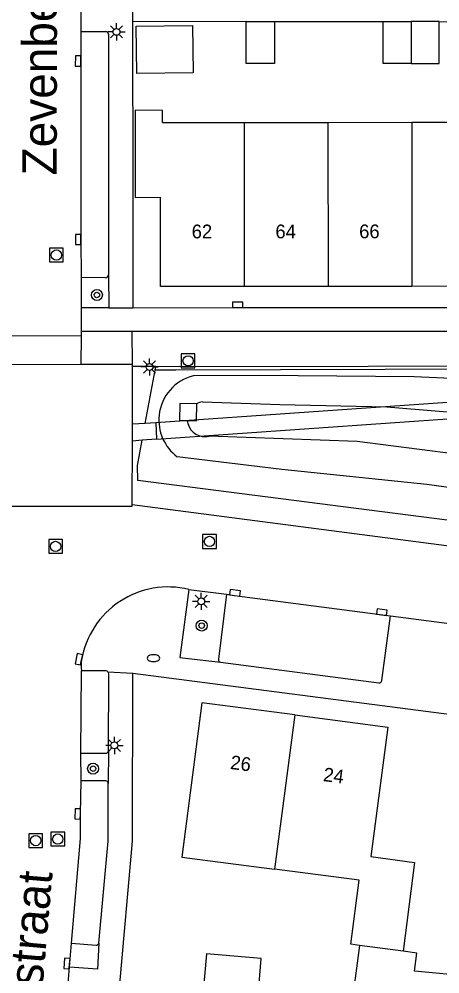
# Model space of a CAD drawing. Extents: x 125000 to 129004, y 397500 to 399008.
# Drawn here: x 127338.6 to 127369.2, y 398260.4 to 398329.9 of the extents above; entities that cross this region are included whole.
import ezdxf

# ---------------------------------------------------------------- set-up
doc = ezdxf.new("R2010")
doc.units = 0
for name, color, linetype in [('gg-afsc-erfafscheiding', 7, 'Continuous'), ('gg-afsc-faunaraster', 7, 'Continuous'), ('gg-afsc-hekwerk', 7, 'Continuous'), ('gg-anno-huisnummerreeks BGT', 7, 'Continuous'), ('gg-anno-openbare ruimte label', 7, 'Continuous'), ('gg-bbg-bijgebouw', 7, 'Continuous'), ('gg-bbg-hoofdgebouw', 7, 'Continuous'), ('gg-bbg-luifel en loopbrug', 7, 'Continuous'), ('gg-bbg-tussenscheiding', 7, 'Continuous'), ('gg-knt-bovenkant onderkant talud', 7, 'Continuous'), ('gg-knt-verharding', 7, 'Continuous'), ('gg-knt-verharding nz', 7, 'Continuous'), ('gg-kntw-waterlijn', 7, 'Continuous'), ('gg-kwrk-kunstwerk niveau 01', 7, 'Continuous'), ('gg-kwrk-uitstroombak niveau min 01', 7, 'Continuous'), ('gt-grn-vlakafsluiter', 7, 'Continuous'), ('gt-grn-weggrens', 7, 'Continuous'), ('gt-symb-boom', 7, 'Continuous'), ('gt-symb-brandkraan', 7, 'Continuous'), ('gt-symb-kolk', 7, 'Continuous'), ('gt-symb-lichtmast', 7, 'Continuous'), ('gt-symb-rioolschacht', 7, 'Continuous')]:
    doc.layers.add(name, color=color, linetype=linetype)

# ---------------------------------------------------------------- blocks, each defined once
blk = doc.blocks.new('gt0-LMAST')
at = {"layer": 'gt-symb-lichtmast'}
for p, q in [((-0.182, 0.173), (-0.447, 0.438)), ((-0.005, 0.246), (-0.005, 0.621)), ((0.172, 0.173), (0.437, 0.438)), ((-0.255, -0.004), (-0.63, -0.004)), ((-0.182, -0.181), (-0.447, -0.446)), ((-0.005, -0.254), (-0.005, -0.629)), ((0.437, -0.446), (0.172, -0.181)), ((0.245, -0.004), (0.62, -0.004))]:
    blk.add_line(p, q, dxfattribs=at)
blk.add_circle((-0.005, -0.004), 0.25, dxfattribs=at)
blk = doc.blocks.new('gt0-BR')
at = {"layer": 'gt-symb-brandkraan'}
for centre, radius, start, end in [((-0.244, 0), 0.206, 107.56694, 252.43307), ((0.599, -2.664), 3, 106.89205, 107.56694), ((0, -0.691), 0.938, 73.10799, 106.89205), ((-0.599, -2.664), 3, 72.43309, 73.10799), ((0.244, 0), 0.206, 287.56695, 72.43309), ((0.599, 2.664), 3, 252.43307, 253.10797), ((0, 0.691), 0.938, 253.10797, 286.89206), ((-0.599, 2.664), 3, 286.89206, 287.56695)]:
    blk.add_arc(centre, radius, start, end, dxfattribs=at)
blk = doc.blocks.new('gt0-BOOM')
at = {"layer": 'gt-symb-boom'}
for radius in [0.4, 0.2]:
    blk.add_circle((0, 0), radius, dxfattribs=at)
blk = doc.blocks.new('gt0-RS')
at = {"layer": 'gt-symb-rioolschacht'}
blk.add_lwpolyline([(-0.5, -0.5), (0.5, -0.5), (0.5, 0.5), (-0.5, 0.5)], close=True, dxfattribs=at)
blk.add_circle((0, 0), 0.375, dxfattribs=at)
blk = doc.blocks.new('gt0-KOLK')
at = {"layer": 'gt-symb-kolk'}
blk.add_lwpolyline([(0, 0), (0.375, 0), (0.375, 0.4), (-0.375, 0.4), (-0.375, 0), (0, 0)], dxfattribs=at)

msp = doc.modelspace()

# ---------------------------------------------------------------- linework, layer by layer
at = {"layer": 'gg-afsc-erfafscheiding'}
for p, q in [((127357.206, 398329.704), (127365.114, 398329.696)), ((127369.181, 398329.688), (127373.136, 398329.679))]:
    msp.add_line(p, q, dxfattribs=at)
at = {"layer": 'gg-afsc-faunaraster'}
for points in [[(127381.272, 398306.089), (127380.393, 398306.144), (127380.479, 398304.445), (127350.031, 398304.336)], [(127402.645, 398289.207), (127347.262, 398296.311), (127347.252, 398297.396)]]:
    msp.add_lwpolyline(points, dxfattribs=at)
at = {"layer": 'gg-afsc-hekwerk'}
for p, q in [((127355.139, 398329.706), (127346.875, 398329.68)), ((127346.875, 398329.68), (127346.909, 398317.388))]:
    msp.add_line(p, q, dxfattribs=at)
at = {"layer": 'gg-bbg-bijgebouw'}
for p, q in [((127355.139, 398329.706), (127357.206, 398329.704)), ((127365.114, 398329.696), (127367.148, 398329.692)), ((127369.181, 398329.688), (127367.148, 398329.692)), ((127356.25, 398261.529), (127354.258, 398261.699)), ((127355.996, 398258.555), (127356.25, 398261.529))]:
    msp.add_line(p, q, dxfattribs=at)
for points in [[(127357.206, 398329.704), (127357.203, 398326.654), (127355.136, 398326.656), (127355.139, 398329.706)], [(127367.142, 398326.642), (127365.108, 398326.646), (127365.114, 398329.696)], [(127367.142, 398326.642), (127369.175, 398326.638), (127369.181, 398329.688)], [(127354.258, 398261.699), (127352.265, 398261.869), (127352.003, 398258.896)]]:
    msp.add_lwpolyline(points, dxfattribs=at)
at = {"layer": 'gg-bbg-hoofdgebouw'}
for p, q in [((127349.057, 398322.357), (127355.004, 398322.36)), ((127355.004, 398322.36), (127361.092, 398322.363)), ((127361.092, 398322.363), (127367.179, 398322.366)), ((127367.179, 398322.366), (127373.267, 398322.369)), ((127361.097, 398310.431), (127355.01, 398310.428)), ((127367.185, 398310.434), (127361.097, 398310.431)), ((127373.272, 398310.437), (127367.185, 398310.434)), ((127366.55, 398262.072), (127363.395, 398262.491))]:
    msp.add_line(p, q, dxfattribs=at)
for points in [[(127349.057, 398322.357), (127349.069, 398323.215), (127347.077, 398323.243), (127347.089, 398316.907), (127348.92, 398316.91)], [(127355.01, 398310.428), (127348.923, 398310.425), (127348.92, 398316.91)], [(127358.686, 398279.255), (127351.928, 398280.139), (127350.462, 398268.91), (127357.218, 398268.031)], [(127358.686, 398279.255), (127365.443, 398278.372), (127364.213, 398268.961), (127367.393, 398268.533), (127366.55, 398262.072)], [(127363.395, 398262.491), (127362.751, 398262.577), (127363.363, 398267.231), (127357.218, 398268.031)]]:
    msp.add_lwpolyline(points, dxfattribs=at)
at = {"layer": 'gg-bbg-luifel en loopbrug'}
msp.add_line((127363.395, 398262.491), (127362.793, 398257.961), dxfattribs=at)
for points in [[(127351.299, 398325.966), (127347.197, 398325.913), (127347.163, 398329.366), (127351.254, 398329.419), (127351.299, 398325.966)], [(127375.407, 398259.868), (127367.377, 398260.629), (127367.551, 398261.939), (127366.55, 398262.072)]]:
    msp.add_lwpolyline(points, dxfattribs=at)
at = {"layer": 'gg-bbg-tussenscheiding'}
for p, q in [((127367.148, 398329.692), (127367.142, 398326.642)), ((127355.004, 398322.36), (127355.01, 398310.428)), ((127361.092, 398322.363), (127361.097, 398310.431)), ((127367.179, 398322.366), (127367.185, 398310.434)), ((127358.686, 398279.255), (127357.218, 398268.031))]:
    msp.add_line(p, q, dxfattribs=at)
at = {"layer": 'gg-knt-bovenkant onderkant talud'}
for points in [[(127379.766, 398303.3), (127367.351, 398303.842), (127356.125, 398303.958), (127351.309, 398303.925)], [(127383.946, 398301.353), (127385.76, 398298.836), (127388.636, 398294.311), (127387.997, 398292.566), (127386.414, 398291.83), (127384.477, 398292.205), (127380.343, 398293.59), (127374.273, 398295.207), (127368.291, 398296.032), (127357.752, 398297.123), (127350.138, 398298.042)]]:
    msp.add_lwpolyline(points, dxfattribs=at)
for centre, radius, start, end in [((127352.125, 398300.703), 3.324, 104.21518, 173.74284), ((127352.116, 398300.702), 3.315, 173.7143, 233.36736)]:
    msp.add_arc(centre, radius, start, end, dxfattribs=at)
at = {"layer": 'gg-knt-verharding'}
for p, q in [((127346.864, 398331.341), (127346.875, 398329.68)), ((127343.141, 398330.734), (127343.138, 398328.969)), ((127343.138, 398328.969), (127344.938, 398328.969)), ((127345.145, 398328.784), (127345.135, 398311.268)), ((127346.909, 398317.388), (127346.907, 398308.866)), ((127343.146, 398311.072), (127343.144, 398308.871)), ((127344.928, 398311.06), (127343.146, 398311.072)), ((127345.135, 398311.268), (127345.17, 398308.869)), ((127343.144, 398308.871), (127343.143, 398307.176)), ((127345.17, 398308.869), (127343.144, 398308.871)), ((127343.143, 398307.176), (127346.839, 398307.177)), ((127343.143, 398307.176), (127343.143, 398306.869)), ((127346.839, 398307.177), (127348.576, 398307.178)), ((127348.576, 398307.178), (127379.447, 398307.188)), ((127343.141, 398304.745), (127337.89, 398304.726)), ((127346.853, 398304.759), (127343.141, 398304.745)), ((127346.88, 398300.414), (127346.894, 398304.608)), ((127348.577, 398304.611), (127346.894, 398304.608)), ((127347.815, 398300.462), (127346.88, 398300.414)), ((127348.576, 398300.501), (127347.815, 398300.462)), ((127346.86, 398294.564), (127346.876, 398299.181)), ((127347.59, 398299.237), (127346.876, 398299.181)), ((127348.637, 398299.318), (127347.59, 398299.237)), ((127346.86, 398294.564), (127397.513, 398287.957)), ((127350.983, 398288.389), (127353.714, 398288.041)), ((127353.714, 398288.041), (127353.133, 398283.326)), ((127365.022, 398281.763), (127365.628, 398286.459)), ((127365.628, 398286.459), (127370.647, 398285.803)), ((127353.289, 398283.1), (127364.8, 398281.594)), ((127344.967, 398282.462), (127343.169, 398282.475)), ((127345.131, 398276.652), (127345.159, 398282.258)), ((127346.913, 398282.305), (127398.432, 398275.578)), ((127343.132, 398276.468), (127344.924, 398276.47)), ((127343.143, 398274.466), (127343.132, 398276.468)), ((127345.131, 398276.652), (127345.124, 398274.272)), ((127344.94, 398274.455), (127343.143, 398274.466)), ((127342.295, 398260.921), (127342.448, 398262.647)), ((127342.448, 398262.647), (127344.238, 398262.508)), ((127342.176, 398259.464), (127342.295, 398260.921))]:
    msp.add_line(p, q, dxfattribs=at)
for points in [[(127346.907, 398308.866), (127354.54, 398308.889), (127373.783, 398308.905), (127380.922, 398308.919)], [(127348.577, 398304.611), (127379.447, 398304.664), (127379.447, 398307.188)], [(127346.894, 398304.608), (127346.894, 398304.759), (127346.853, 398304.759)], [(127337.929, 398294.443), (127346.86, 398294.447), (127346.86, 398294.564)], [(127350.983, 398288.389), (127350.326, 398283.431), (127353.289, 398283.1)], [(127353.714, 398288.041), (127354.309, 398287.947), (127365.628, 398286.459)], [(127345.94, 398259.415), (127346.876, 398270.07), (127346.913, 398282.305)], [(127344.445, 398262.664), (127345.121, 398270.074), (127345.124, 398274.272)], [(127344.445, 398262.664), (127344.338, 398260.754), (127342.295, 398260.921)]]:
    msp.add_lwpolyline(points, dxfattribs=at)
for centre, radius, start, end in [((127344.942, 398328.765), 0.204, 5.37783, 91.04659), ((127344.925, 398311.27), 0.21, 270.80347, 359.47265), ((127349.484, 398282.175), 6.392, 76.43357, 170.19385), ((127345.591, 398282.821), 2.447, 169.55842, 188.11812), ((127353.321, 398283.289), 0.192, 168.81717, 260.41479), ((127344.949, 398282.251), 0.212, 43.56499, 85.01511), ((127344.948, 398282.253), 0.211, 1.43745, 43.15686), ((127364.815, 398281.805), 0.211, 265.96519, 348.59603), ((127344.935, 398276.666), 0.196, 266.73929, 355.90633), ((127344.924, 398274.255), 0.2, 4.76486, 85.54738), ((127344.243, 398262.717), 0.209, 268.61884, 345.38622)]:
    msp.add_arc(centre, radius, start, end, dxfattribs=at)
at = {"layer": 'gg-knt-verharding nz'}
for p, q in [((127337.891, 398306.838), (127343.143, 398306.869)), ((127343.143, 398306.869), (127343.141, 398304.745)), ((127346.839, 398307.177), (127346.853, 398304.759)), ((127346.876, 398299.181), (127346.88, 398300.414)), ((127343.132, 398276.468), (127343.169, 398282.475))]:
    msp.add_line(p, q, dxfattribs=at)
for points in [[(127343.138, 398328.969), (127343.129, 398326.821), (127343.133, 398313.842), (127343.146, 398311.072)], [(127342.448, 398262.647), (127343.103, 398270.276), (127343.099, 398272.057), (127343.143, 398274.466)]]:
    msp.add_lwpolyline(points, dxfattribs=at)
at = {"layer": 'gg-kntw-waterlijn'}
msp.add_lwpolyline([(127351.972, 398302.031), (127357.607, 398301.837), (127365.375, 398301.658), (127376.798, 398300.732), (127381.181, 398299.639), (127385.291, 398296.05), (127385.837, 398294.133), (127384.526, 398294.593), (127381.352, 398295.836), (127374.911, 398297.639), (127363.229, 398299.151), (127352.447, 398299.532)], dxfattribs=at)
for centre, radius, start, end in [((127352.151, 398300.774), 1.269, 98.10425, 119.23273), ((127352.23, 398300.786), 1.354, 184.82016, 194.27338), ((127352.15, 398300.769), 1.272, 194.425, 283.50432)]:
    msp.add_arc(centre, radius, start, end, dxfattribs=at)
at = {"layer": 'gg-kwrk-kunstwerk niveau 01'}
for p, q in [((127380.098, 398302.703), (127348.576, 398300.501)), ((127348.637, 398299.318), (127382.706, 398301.684)), ((127348.576, 398300.501), (127348.637, 398299.318))]:
    msp.add_line(p, q, dxfattribs=at)
at = {"layer": 'gg-kwrk-uitstroombak niveau min 01'}
msp.add_line((127350.309, 398300.686), (127350.881, 398300.672), dxfattribs=at)
for points in [[(127351.531, 398301.882), (127350.318, 398301.913), (127350.309, 398300.686)], [(127350.881, 398300.672), (127351.542, 398300.655), (127351.551, 398301.882), (127351.531, 398301.882)]]:
    msp.add_lwpolyline(points, dxfattribs=at)
at = {"layer": 'gt-grn-vlakafsluiter'}
for p, q in [((127347.815, 398300.462), (127348.526, 398304.331)), ((127348.526, 398304.331), (127348.577, 398304.611)), ((127350.031, 398304.336), (127348.526, 398304.331)), ((127347.252, 398297.396), (127347.59, 398299.237))]:
    msp.add_line(p, q, dxfattribs=at)
at = {"layer": 'gt-grn-weggrens'}
for p, q in [((127345.17, 398308.869), (127346.907, 398308.866)), ((127345.102, 398282.397), (127346.913, 398282.305))]:
    msp.add_line(p, q, dxfattribs=at)

# ---------------------------------------------------------------- block references
at = {"layer": 'gt-symb-boom'}
for p in [(127344.297, 398309.806), (127351.914, 398285.757), (127344.02, 398275.351)]:
    msp.add_blockref('gt0-BOOM', p, dxfattribs=at)
at = {"layer": 'gt-symb-brandkraan'}
msp.add_blockref('gt0-BR', (127348.41, 398283.388), dxfattribs=at)
at = {"layer": 'gt-symb-kolk'}
for p, rotation in [((127343.129, 398326.821), 89.7659762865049), ((127343.133, 398313.842), 90.01613965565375), ((127354.54, 398308.889), 0.048418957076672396), ((127354.309, 398287.947), -7.502384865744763), ((127364.987, 398286.541), -7.299191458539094), ((127343.185, 398283.264), 77.75305577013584), ((127343.099, 398272.057), 88.95896010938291), ((127342.315, 398261.162), 84.86912995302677)]:
    msp.add_blockref('gt0-KOLK', p, dxfattribs=dict(at, rotation=rotation))
at = {"layer": 'gt-symb-lichtmast'}
for p in [(127345.727, 398328.95), (127348.126, 398304.576), (127351.885, 398287.523), (127345.576, 398277.044)]:
    msp.add_blockref('gt0-LMAST', p, dxfattribs=at)
at = {"layer": 'gt-symb-rioolschacht'}
for p in [(127341.35, 398312.712), (127350.926, 398305.016), (127352.48, 398291.875), (127341.294, 398291.515), (127341.454, 398270.23), (127339.847, 398270.118)]:
    msp.add_blockref('gt0-RS', p, dxfattribs=at)

# ---------------------------------------------------------------- texts
at = {"layer": 'gg-anno-huisnummerreeks BGT'}
for s, p in [('62', (127351.188, 398313.926)), ('64', (127357.275, 398313.929)), ('66', (127363.362, 398313.932))]:
    msp.add_text(s, height=1, dxfattribs=at).set_placement(p)
for s, rotation, p in [('26', 352.5, (127353.953, 398275.336)), ('24', 352.6, (127360.711, 398274.451))]:
    msp.add_text(s, height=1, rotation=rotation, dxfattribs=at).set_placement(p)
at = {"layer": 'gg-anno-openbare ruimte label'}
for s, rotation, p in [('Zevenbergenstraat', 89.9, (127341.374, 398318.503)), ('Zevenaarstraat', 85, (127339.114, 398245.391))]:
    msp.add_text(s, height=2.5, rotation=rotation, dxfattribs=at).set_placement(p)

doc.saveas('drawing.dxf')
